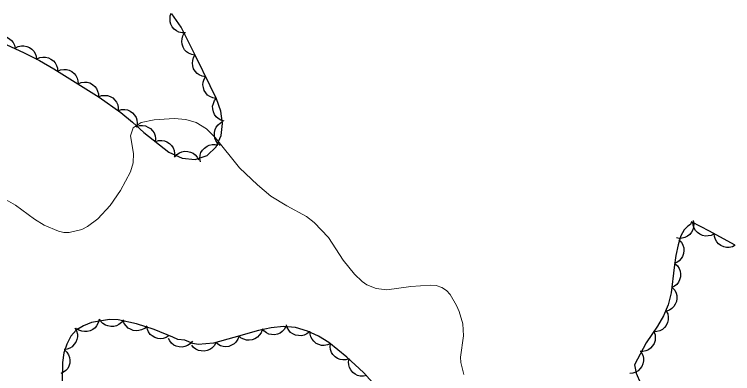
# Model space of a CAD drawing. Extents: x 356765 to 358572, y 5103174 to 5104650.
# Drawn here: x 357782.03 to 357826.68, y 5103615.55 to 5103637.91 of the extents above; entities that cross this region are included whole.
import ezdxf

# ---------------------------------------------------------------- set-up
doc = ezdxf.new("R2010")
doc.units = 0
doc.header["$LTSCALE"] = 0.6
doc.linetypes.add('DOT_DASHED', pattern=[7.7, 5, -1.2, 0.3, -1.2])
doc.layers.add('2', color=7, linetype='Continuous', lineweight=13)
doc.layers.add('44', color=7, linetype='Continuous', lineweight=25)

msp = doc.modelspace()

# ---------------------------------------------------------------- linework, layer by layer
at = {"layer": '2'}
msp.add_lwpolyline([(357809.97, 5103615.51), (357809.78, 5103616.24), (357809.76, 5103616.59), (357809.95, 5103617.9), (357809.9, 5103618.65), (357809.67, 5103619.42), (357809.5, 5103619.79), (357809.11, 5103620.47), (357808.89, 5103620.73), (357808.59, 5103620.92), (357808.25, 5103621.03), (357807.88, 5103621.05), (357806.67, 5103620.98), (357805.18, 5103620.76), (357804.51, 5103620.86), (357803.93, 5103621.09), (357803.64, 5103621.28), (357803.16, 5103621.74), (357802.46, 5103622.61), (357801.55, 5103624.03), (357800.67, 5103624.95), (357800.19, 5103625.34), (357798.96, 5103625.99), (357797.96, 5103626.59), (357797.13, 5103627.3), (357796.03, 5103628.36), (357794.5, 5103630.25), (357793.97, 5103630.79), (357793.32, 5103631.18), (357792.68, 5103631.37), (357791.95, 5103631.42), (357790.71, 5103631.34), (357789.9, 5103631.18), (357789.41, 5103630.84), (357789.25, 5103630.36), (357789.44, 5103629.26), (357789.41, 5103628.68), (357789.24, 5103628.12), (357788.63, 5103626.96), (357787.97, 5103626.01), (357787.21, 5103625.19), (357786.58, 5103624.72), (357786.21, 5103624.53), (357785.44, 5103624.34), (357785.09, 5103624.34), (357784.77, 5103624.43), (357783.88, 5103624.8), (357783.28, 5103625.16), (357782.09, 5103626.03), (357781.52, 5103626.36)], dxfattribs=at)
at = {"layer": '44'}
for points in [[(357792.66, 5103636.76), (357792.45, 5103636.76), (357792.25, 5103636.81), (357792.1, 5103636.88), (357791.96, 5103636.99), (357791.84, 5103637.13), (357791.76, 5103637.3), (357791.7, 5103637.45), (357791.7, 5103637.63), (357791.72, 5103637.81), (357791.78, 5103637.98)], [(357780.67, 5103636.34), (357780.84, 5103636.46), (357781.04, 5103636.53), (357781.2, 5103636.56), (357781.37, 5103636.54), (357781.55, 5103636.49), (357781.72, 5103636.39), (357781.85, 5103636.29), (357781.95, 5103636.15), (357782.03, 5103635.99), (357782.08, 5103635.81)], [(357793.25, 5103635.38), (357793.05, 5103635.41), (357792.86, 5103635.49), (357792.72, 5103635.58), (357792.61, 5103635.71), (357792.51, 5103635.87), (357792.46, 5103636.06), (357792.43, 5103636.22), (357792.45, 5103636.39), (357792.5, 5103636.57), (357792.59, 5103636.73)], [(357782.08, 5103635.8), (357782.26, 5103635.91), (357782.46, 5103635.95), (357782.62, 5103635.96), (357782.79, 5103635.92), (357782.97, 5103635.85), (357783.12, 5103635.74), (357783.24, 5103635.62), (357783.32, 5103635.47), (357783.39, 5103635.3), (357783.41, 5103635.12)], [(357783.41, 5103635.13), (357783.6, 5103635.22), (357783.8, 5103635.25), (357783.97, 5103635.25), (357784.14, 5103635.21), (357784.3, 5103635.13), (357784.45, 5103635.01), (357784.57, 5103634.89), (357784.64, 5103634.73), (357784.7, 5103634.56), (357784.71, 5103634.38)], [(357793.91, 5103634.03), (357793.7, 5103634.06), (357793.52, 5103634.15), (357793.38, 5103634.23), (357793.27, 5103634.37), (357793.17, 5103634.53), (357793.12, 5103634.71), (357793.09, 5103634.87), (357793.11, 5103635.04), (357793.16, 5103635.22), (357793.25, 5103635.38)], [(357784.71, 5103634.37), (357784.9, 5103634.46), (357785.1, 5103634.48), (357785.27, 5103634.48), (357785.43, 5103634.43), (357785.6, 5103634.35), (357785.74, 5103634.22), (357785.85, 5103634.1), (357785.93, 5103633.94), (357785.98, 5103633.77), (357785.99, 5103633.59)], [(357794.57, 5103632.68), (357794.37, 5103632.71), (357794.18, 5103632.8), (357794.04, 5103632.89), (357793.93, 5103633.02), (357793.83, 5103633.18), (357793.78, 5103633.36), (357793.75, 5103633.52), (357793.77, 5103633.7), (357793.82, 5103633.87), (357793.91, 5103634.03)], [(357785.99, 5103633.59), (357786.18, 5103633.67), (357786.38, 5103633.69), (357786.55, 5103633.69), (357786.71, 5103633.64), (357786.88, 5103633.55), (357787.02, 5103633.42), (357787.13, 5103633.3), (357787.2, 5103633.14), (357787.25, 5103632.96), (357787.25, 5103632.78)], [(357787.26, 5103632.78), (357787.45, 5103632.86), (357787.65, 5103632.87), (357787.82, 5103632.86), (357787.98, 5103632.8), (357788.14, 5103632.71), (357788.28, 5103632.57), (357788.38, 5103632.44), (357788.45, 5103632.28), (357788.48, 5103632.1), (357788.48, 5103631.92)], [(357795.07, 5103631.27), (357794.87, 5103631.32), (357794.7, 5103631.43), (357794.57, 5103631.54), (357794.47, 5103631.68), (357794.4, 5103631.85), (357794.36, 5103632.04), (357794.35, 5103632.2), (357794.4, 5103632.37), (357794.47, 5103632.54), (357794.58, 5103632.69)], [(357788.49, 5103631.93), (357788.69, 5103631.99), (357788.9, 5103631.99), (357789.06, 5103631.96), (357789.22, 5103631.89), (357789.37, 5103631.78), (357789.49, 5103631.64), (357789.59, 5103631.5), (357789.64, 5103631.34), (357789.66, 5103631.15), (357789.64, 5103630.97)], [(357794.82, 5103629.75), (357794.66, 5103629.89), (357794.55, 5103630.06), (357794.48, 5103630.21), (357794.46, 5103630.38), (357794.46, 5103630.56), (357794.51, 5103630.75), (357794.57, 5103630.9), (357794.69, 5103631.04), (357794.83, 5103631.16), (357794.98, 5103631.24)], [(357789.6, 5103630.92), (357789.8, 5103630.99), (357790, 5103630.99), (357790.17, 5103630.97), (357790.33, 5103630.9), (357790.48, 5103630.8), (357790.61, 5103630.66), (357790.71, 5103630.53), (357790.77, 5103630.36), (357790.8, 5103630.18), (357790.78, 5103630)], [(357790.78, 5103630), (357790.98, 5103630.06), (357791.19, 5103630.07), (357791.35, 5103630.05), (357791.51, 5103629.98), (357791.67, 5103629.88), (357791.8, 5103629.74), (357791.89, 5103629.61), (357791.95, 5103629.44), (357791.98, 5103629.26), (357791.97, 5103629.08)], [(357793.59, 5103628.74), (357793.55, 5103628.95), (357793.58, 5103629.15), (357793.62, 5103629.31), (357793.72, 5103629.46), (357793.84, 5103629.59), (357794, 5103629.7), (357794.14, 5103629.78), (357794.32, 5103629.81), (357794.5, 5103629.81), (357794.68, 5103629.77)], [(357791.98, 5103629.02), (357792.12, 5103629.18), (357792.29, 5103629.29), (357792.44, 5103629.36), (357792.61, 5103629.39), (357792.8, 5103629.38), (357792.98, 5103629.33), (357793.13, 5103629.27), (357793.27, 5103629.16), (357793.39, 5103629.02), (357793.47, 5103628.86)], [(357824.22, 5103625.08), (357824.26, 5103624.88), (357824.24, 5103624.68), (357824.21, 5103624.51), (357824.12, 5103624.36), (357824.01, 5103624.22), (357823.86, 5103624.1), (357823.71, 5103624.02), (357823.54, 5103623.98), (357823.36, 5103623.97), (357823.18, 5103624)], [(357825.53, 5103624.26), (357825.34, 5103624.16), (357825.15, 5103624.12), (357824.98, 5103624.11), (357824.81, 5103624.15), (357824.64, 5103624.23), (357824.49, 5103624.34), (357824.37, 5103624.46), (357824.28, 5103624.61), (357824.22, 5103624.79), (357824.2, 5103624.96)], [(357826.84, 5103623.54), (357826.66, 5103623.44), (357826.46, 5103623.41), (357826.29, 5103623.4), (357826.12, 5103623.44), (357825.95, 5103623.52), (357825.8, 5103623.63), (357825.69, 5103623.75), (357825.6, 5103623.9), (357825.55, 5103624.08), (357825.53, 5103624.26)], [(357823.34, 5103623.88), (357823.49, 5103623.73), (357823.58, 5103623.55), (357823.64, 5103623.39), (357823.65, 5103623.22), (357823.62, 5103623.03), (357823.55, 5103622.85), (357823.48, 5103622.71), (357823.35, 5103622.58), (357823.2, 5103622.48), (357823.04, 5103622.41)], [(357823.08, 5103622.4), (357823.24, 5103622.26), (357823.35, 5103622.09), (357823.41, 5103621.94), (357823.44, 5103621.77), (357823.43, 5103621.58), (357823.38, 5103621.4), (357823.31, 5103621.25), (357823.2, 5103621.11), (357823.06, 5103620.99), (357822.9, 5103620.91)], [(357822.94, 5103620.9), (357823.08, 5103620.75), (357823.16, 5103620.56), (357823.21, 5103620.41), (357823.21, 5103620.23), (357823.18, 5103620.05), (357823.11, 5103619.87), (357823.03, 5103619.73), (357822.9, 5103619.61), (357822.74, 5103619.51), (357822.57, 5103619.45)], [(357822.55, 5103619.45), (357822.64, 5103619.27), (357822.67, 5103619.07), (357822.67, 5103618.9), (357822.63, 5103618.73), (357822.55, 5103618.56), (357822.43, 5103618.42), (357822.31, 5103618.3), (357822.15, 5103618.22), (357821.97, 5103618.17), (357821.79, 5103618.16)], [(357787.29, 5103618.92), (357787.24, 5103618.72), (357787.14, 5103618.54), (357787.04, 5103618.41), (357786.9, 5103618.3), (357786.74, 5103618.22), (357786.55, 5103618.18), (357786.39, 5103618.17), (357786.21, 5103618.2), (357786.04, 5103618.27), (357785.89, 5103618.37)], [(357788.81, 5103618.9), (357788.68, 5103618.73), (357788.52, 5103618.61), (357788.38, 5103618.53), (357788.2, 5103618.49), (357788.02, 5103618.48), (357787.83, 5103618.52), (357787.68, 5103618.57), (357787.53, 5103618.67), (357787.4, 5103618.8), (357787.31, 5103618.95)], [(357790.26, 5103618.52), (357790.11, 5103618.37), (357789.93, 5103618.28), (357789.77, 5103618.23), (357789.6, 5103618.22), (357789.41, 5103618.24), (357789.24, 5103618.32), (357789.09, 5103618.39), (357788.97, 5103618.52), (357788.86, 5103618.67), (357788.8, 5103618.84)], [(357785.79, 5103618.4), (357785.89, 5103618.22), (357785.94, 5103618.02), (357785.95, 5103617.85), (357785.91, 5103617.68), (357785.85, 5103617.51), (357785.73, 5103617.36), (357785.62, 5103617.23), (357785.47, 5103617.15), (357785.3, 5103617.08), (357785.12, 5103617.06)], [(357791.65, 5103617.92), (357791.47, 5103617.8), (357791.28, 5103617.74), (357791.11, 5103617.72), (357790.94, 5103617.74), (357790.76, 5103617.8), (357790.6, 5103617.9), (357790.47, 5103618), (357790.37, 5103618.15), (357790.3, 5103618.31), (357790.26, 5103618.49)], [(357797.43, 5103618.3), (357797.36, 5103618.1), (357797.25, 5103617.94), (357797.14, 5103617.82), (357796.98, 5103617.73), (357796.81, 5103617.66), (357796.62, 5103617.64), (357796.46, 5103617.64), (357796.29, 5103617.69), (357796.12, 5103617.77), (357795.99, 5103617.89)], [(357798.91, 5103618.51), (357798.82, 5103618.32), (357798.67, 5103618.18), (357798.54, 5103618.08), (357798.38, 5103618.02), (357798.2, 5103617.98), (357798, 5103617.99), (357797.84, 5103618.02), (357797.69, 5103618.1), (357797.54, 5103618.21), (357797.42, 5103618.35)], [(357800.37, 5103618.16), (357800.21, 5103618.03), (357800.03, 5103617.95), (357799.87, 5103617.91), (357799.69, 5103617.92), (357799.51, 5103617.95), (357799.34, 5103618.04), (357799.2, 5103618.12), (357799.09, 5103618.26), (357798.99, 5103618.42), (357798.94, 5103618.59)], [(357795.99, 5103617.89), (357795.92, 5103617.69), (357795.8, 5103617.52), (357795.69, 5103617.4), (357795.53, 5103617.32), (357795.36, 5103617.25), (357795.17, 5103617.23), (357795.01, 5103617.24), (357794.84, 5103617.29), (357794.68, 5103617.38), (357794.54, 5103617.49)], [(357801.68, 5103617.42), (357801.49, 5103617.34), (357801.29, 5103617.31), (357801.12, 5103617.31), (357800.95, 5103617.36), (357800.79, 5103617.44), (357800.64, 5103617.57), (357800.53, 5103617.69), (357800.46, 5103617.85), (357800.41, 5103618.02), (357800.4, 5103618.2)], [(357821.77, 5103618.17), (357821.85, 5103617.98), (357821.86, 5103617.77), (357821.85, 5103617.61), (357821.8, 5103617.44), (357821.7, 5103617.28), (357821.57, 5103617.14), (357821.45, 5103617.04), (357821.28, 5103616.97), (357821.1, 5103616.93), (357820.92, 5103616.93)], [(357793.09, 5103617.58), (357792.95, 5103617.42), (357792.78, 5103617.31), (357792.63, 5103617.24), (357792.46, 5103617.21), (357792.27, 5103617.22), (357792.09, 5103617.27), (357791.94, 5103617.33), (357791.8, 5103617.45), (357791.68, 5103617.59), (357791.6, 5103617.75)], [(357794.54, 5103617.47), (357794.44, 5103617.29), (357794.3, 5103617.15), (357794.17, 5103617.05), (357794, 5103616.99), (357793.82, 5103616.95), (357793.63, 5103616.97), (357793.47, 5103617), (357793.31, 5103617.08), (357793.16, 5103617.19), (357793.05, 5103617.33)], [(357802.84, 5103616.47), (357802.64, 5103616.41), (357802.44, 5103616.41), (357802.27, 5103616.43), (357802.11, 5103616.5), (357801.96, 5103616.6), (357801.83, 5103616.75), (357801.74, 5103616.88), (357801.68, 5103617.05), (357801.66, 5103617.23), (357801.67, 5103617.41)], [(357785.14, 5103617.04), (357785.29, 5103616.9), (357785.4, 5103616.73), (357785.46, 5103616.57), (357785.48, 5103616.4), (357785.47, 5103616.21), (357785.41, 5103616.03), (357785.34, 5103615.88), (357785.22, 5103615.75), (357785.08, 5103615.64), (357784.91, 5103615.56)], [(357803.93, 5103615.44), (357803.72, 5103615.39), (357803.52, 5103615.4), (357803.36, 5103615.44), (357803.2, 5103615.52), (357803.06, 5103615.63), (357802.94, 5103615.79), (357802.86, 5103615.93), (357802.82, 5103616.1), (357802.8, 5103616.28), (357802.83, 5103616.46)], [(357820.99, 5103616.89), (357821.09, 5103616.71), (357821.13, 5103616.51), (357821.14, 5103616.35), (357821.1, 5103616.17), (357821.03, 5103616), (357820.91, 5103615.85), (357820.8, 5103615.73), (357820.65, 5103615.65), (357820.47, 5103615.58), (357820.29, 5103615.56)]]:
    msp.add_lwpolyline(points, dxfattribs=at)
at = {"layer": '44', "linetype": 'DOT_DASHED'}
for points in [[(357794, 5103629.13), (357794.57, 5103629.67), (357794.89, 5103630.37), (357794.97, 5103631.11), (357794.86, 5103631.88), (357794.59, 5103632.65), (357794.19, 5103633.46), (357793.3, 5103635.28), (357792.4, 5103637.12), (357791.81, 5103637.94)], [(357781.55, 5103636.01), (357782.59, 5103635.54), (357783.58, 5103635.03), (357784.48, 5103634.51), (357785.98, 5103633.59), (357787.29, 5103632.76), (357788.65, 5103631.8), (357789.36, 5103631.21), (357790.08, 5103630.55), (357791.63, 5103629.34), (357792.45, 5103628.97), (357793.26, 5103628.88), (357794, 5103629.13)], [(357826.79, 5103623.57), (357825.23, 5103624.42), (357824.12, 5103625.01), (357824.06, 5103624.84), (357823.88, 5103624.73), (357823.67, 5103624.51), (357823.46, 5103624.12), (357823.28, 5103623.58), (357823.14, 5103622.91), (357823.05, 5103622.16), (357822.86, 5103620.59), (357822.67, 5103619.84), (357822.37, 5103619.15), (357822, 5103618.51), (357821.29, 5103617.47), (357820.58, 5103616.11), (357820.68, 5103615.59), (357820.95, 5103614.97)], [(357804.71, 5103614.55), (357803.72, 5103615.63), (357802.69, 5103616.59), (357801.57, 5103617.49), (357800.93, 5103617.88), (357800.25, 5103618.2), (357799.51, 5103618.42), (357798.75, 5103618.49), (357797.99, 5103618.41), (357797.21, 5103618.24), (357795.67, 5103617.8), (357794.41, 5103617.46), (357793.46, 5103617.37), (357793.12, 5103617.43), (357792.62, 5103617.63), (357792.18, 5103617.68), (357791.88, 5103617.82), (357790.72, 5103618.3), (357789.61, 5103618.66), (357788.48, 5103618.91), (357787.93, 5103618.93), (357786.83, 5103618.74), (357786.32, 5103618.54), (357785.87, 5103618.26), (357785.53, 5103617.88), (357785.28, 5103617.38), (357785.11, 5103616.84), (357785.02, 5103616.25), (357784.99, 5103615.11)]]:
    msp.add_lwpolyline(points, dxfattribs=at)

doc.saveas('drawing.dxf')
